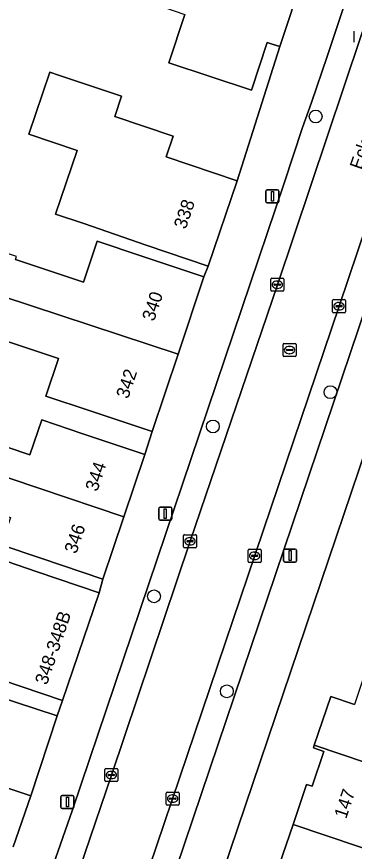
# Model space of a CAD drawing. Extents: x 161248 to 161848, y 384871 to 385383.
# Drawn here: x 161677.3 to 161703.1, y 385134.6 to 385198.5 of the extents above; entities that cross this region are included whole.
import ezdxf

# ---------------------------------------------------------------- set-up
doc = ezdxf.new("R2010")
doc.units = 0
for name, color, linetype in [('IMGEO_Boom', 7, 'Continuous'), ('IMGEO_Erf', 7, 'Continuous'), ('IMGEO_Kolk', 7, 'Continuous'), ('IMGEO_Lichtmast', 7, 'Continuous'), ('IMGEO_Openbare_ruimte_label', 7, 'Continuous'), ('IMGEO_Pand', 7, 'Continuous'), ('IMGEO_Pand_nummerreeks', 7, 'Continuous'), ('IMGEO_Parkeervlak_open', 7, 'Continuous'), ('IMGEO_Rijbaan_lokaal_open', 7, 'Continuous'), ('IMGEO_Rioolput', 7, 'Continuous'), ('IMGEO_Voetpad_open', 7, 'Continuous')]:
    doc.layers.add(name, color=color, linetype=linetype)

msp = doc.modelspace()

# ---------------------------------------------------------------- linework, layer by layer
at = {"layer": 'IMGEO_Boom'}
for centre in [(161700.123, 385190.814), (161701.249, 385169.718), (161692.262, 385167.093), (161687.765, 385154.095), (161693.328, 385146.828)]:
    msp.add_circle(centre, 0.489, dxfattribs=at)
at = {"layer": 'IMGEO_Erf'}
for points in [[(161716.761, 385203.237), (161713.874, 385194.656), (161692.987, 385132.903), (161685.988, 385111.881), (161685.953, 385111.597), (161685.943, 385111.311), (161685.959, 385111.025), (161686, 385110.742), (161686.067, 385110.463), (161686.158, 385110.192), (161686.273, 385109.93), (161686.411, 385109.679), (161686.571, 385109.441), (161686.751, 385109.219), (161686.951, 385109.014), (161687.168, 385108.827), (161687.328, 385108.709), (161688.164, 385108.472), (161708.734, 385102.628)], [(161677.175, 385179.873), (161682.375, 385178.135), (161683.424, 385181.275), (161686.835, 385180.135), (161691.577, 385178.551), (161691.909, 385179.369), (161687.173, 385180.971), (161682.387, 385182.613), (161680.244, 385183.345), (161681.886, 385188.2), (161678.19, 385189.462), (161679.798, 385194.216), (161680.549, 385193.962), (161685.285, 385192.36), (161684.763, 385190.817), (161689.215, 385189.311), (161688.684, 385187.74), (161694.119, 385185.902), (161697.38, 385196.166), (161696.792, 385196.36), (161696.421, 385196.482), (161695.215, 385192.826), (161688.899, 385194.91), (161690.124, 385198.622)], [(161673.128, 385166.659), (161678.281, 385164.927), (161679.177, 385167.594), (161682.314, 385166.54), (161687.053, 385164.948), (161687.619, 385166.709), (161682.877, 385168.294), (161679.498, 385169.423), (161680.453, 385172.283), (161675.16, 385174.052)], [(161674.951, 385157.293), (161678.841, 385155.97), (161683.574, 385154.36), (161683.851, 385155.417), (161679.112, 385157.009), (161676.089, 385158.024)], [(161675.604, 385146.508), (161680.354, 385144.948), (161680.771, 385146.118), (161676.038, 385147.728)], [(161697.337, 385133.518), (161698.389, 385136.631), (161699.427, 385139.705), (161699.839, 385139.567), (161700.735, 385142.22), (161699.943, 385142.488), (161700.014, 385142.697), (161701.272, 385146.421), (161703.084, 385145.809)], [(161676.989, 385134.917), (161678.348, 385138.839), (161674.092, 385140.237)]]:
    msp.add_lwpolyline(points, dxfattribs=at)
at = {"layer": 'IMGEO_Kolk'}
for p, q in [((161703.07, 385196.503), (161703.07, 385197.355)), ((161696.688, 385177.515), (161696.688, 385178.367)), ((161696.763, 385178.441), (161697.615, 385178.441)), ((161696.947, 385177.935), (161696.947, 385177.947)), ((161697.385, 385177.898), (161696.987, 385177.898)), ((161696.99, 385177.984), (161697.388, 385177.984)), ((161697.176, 385178.221), (161697.201, 385178.221)), ((161697.431, 385177.947), (161697.431, 385177.935)), ((161697.689, 385178.367), (161697.689, 385177.515)), ((161697.615, 385177.441), (161696.763, 385177.441)), ((161697.199, 385177.661), (161697.174, 385177.661)), ((161701.403, 385175.871), (161701.403, 385176.723)), ((161701.478, 385176.797), (161702.33, 385176.797)), ((161701.891, 385176.577), (161701.916, 385176.577)), ((161702.404, 385176.723), (161702.404, 385175.871)), ((161701.662, 385176.291), (161701.662, 385176.303)), ((161702.1, 385176.254), (161701.702, 385176.254)), ((161701.705, 385176.34), (161702.103, 385176.34)), ((161701.914, 385176.017), (161701.889, 385176.017)), ((161702.146, 385176.303), (161702.146, 385176.291)), ((161702.33, 385175.797), (161701.478, 385175.797)), ((161690.016, 385157.887), (161690.016, 385158.739)), ((161690.091, 385158.813), (161690.943, 385158.813)), ((161691.017, 385158.739), (161691.017, 385157.887)), ((161690.275, 385158.307), (161690.275, 385158.319)), ((161690.713, 385158.27), (161690.315, 385158.27)), ((161690.318, 385158.356), (161690.716, 385158.356)), ((161690.527, 385158.033), (161690.502, 385158.033)), ((161690.504, 385158.593), (161690.529, 385158.593)), ((161690.759, 385158.319), (161690.759, 385158.307)), ((161690.943, 385157.813), (161690.091, 385157.813)), ((161694.953, 385156.767), (161694.953, 385157.619)), ((161695.028, 385157.693), (161695.88, 385157.693)), ((161695.441, 385157.473), (161695.466, 385157.473)), ((161695.954, 385157.619), (161695.954, 385156.767)), ((161695.212, 385157.187), (161695.212, 385157.199)), ((161695.65, 385157.15), (161695.252, 385157.15)), ((161695.255, 385157.236), (161695.653, 385157.236)), ((161695.464, 385156.913), (161695.439, 385156.913)), ((161695.696, 385157.199), (161695.696, 385157.187)), ((161695.88, 385156.693), (161695.028, 385156.693)), ((161683.999, 385139.995), (161683.999, 385140.847)), ((161684.074, 385140.921), (161684.926, 385140.921)), ((161685, 385140.847), (161685, 385139.995)), ((161684.258, 385140.415), (161684.258, 385140.427)), ((161684.696, 385140.378), (161684.298, 385140.378)), ((161684.301, 385140.464), (161684.699, 385140.464)), ((161684.51, 385140.141), (161684.485, 385140.141)), ((161684.487, 385140.701), (161684.512, 385140.701)), ((161684.742, 385140.427), (161684.742, 385140.415)), ((161684.926, 385139.921), (161684.074, 385139.921)), ((161688.682, 385138.187), (161688.682, 385139.039)), ((161688.757, 385139.113), (161689.609, 385139.113)), ((161689.17, 385138.893), (161689.195, 385138.893)), ((161689.683, 385139.039), (161689.683, 385138.187)), ((161688.941, 385138.607), (161688.941, 385138.619)), ((161689.379, 385138.57), (161688.981, 385138.57)), ((161688.984, 385138.656), (161689.382, 385138.656)), ((161689.193, 385138.333), (161689.168, 385138.333)), ((161689.425, 385138.619), (161689.425, 385138.607)), ((161689.609, 385138.113), (161688.757, 385138.113))]:
    msp.add_line(p, q, dxfattribs=at)
for points in [[(161703.07, 385196.503), (161703.07, 385197.355)], [(161696.688, 385177.515), (161696.688, 385178.367)], [(161696.763, 385178.441), (161697.615, 385178.441)], [(161697.689, 385178.367), (161697.689, 385177.515)], [(161697.615, 385177.441), (161696.763, 385177.441)], [(161701.403, 385175.871), (161701.403, 385176.723)], [(161701.478, 385176.797), (161702.33, 385176.797)], [(161702.404, 385176.723), (161702.404, 385175.871)], [(161702.33, 385175.797), (161701.478, 385175.797)], [(161690.016, 385157.887), (161690.016, 385158.739)], [(161690.091, 385158.813), (161690.943, 385158.813)], [(161691.017, 385158.739), (161691.017, 385157.887)], [(161690.943, 385157.813), (161690.091, 385157.813)], [(161694.953, 385156.767), (161694.953, 385157.619)], [(161695.028, 385157.693), (161695.88, 385157.693)], [(161695.954, 385157.619), (161695.954, 385156.767)], [(161695.88, 385156.693), (161695.028, 385156.693)], [(161683.999, 385139.995), (161683.999, 385140.847)], [(161684.074, 385140.921), (161684.926, 385140.921)], [(161685, 385140.847), (161685, 385139.995)], [(161684.926, 385139.921), (161684.074, 385139.921)], [(161688.682, 385138.187), (161688.682, 385139.039)], [(161688.757, 385139.113), (161689.609, 385139.113)], [(161689.683, 385139.039), (161689.683, 385138.187)], [(161689.609, 385138.113), (161688.757, 385138.113)]]:
    msp.add_lwpolyline(points, dxfattribs=at)
for centre, radius, start, end in [((161696.765, 385178.365), 0.0765, 91.55205, 178.44795), ((161696.765, 385178.365), 0.0765, 91.55205, 178.44795), ((161696.987, 385177.944), 0.0403, 85.87752, 175.75265), ((161696.984, 385177.934), 0.0366, 178.93798, 274.71019), ((161697.388, 385177.941), 0.043, 264.86636, 352.45326), ((161697.392, 385177.946), 0.0386, 1.73085, 96.63898), ((161697.613, 385178.365), 0.0765, 1.55205, 88.44795), ((161697.613, 385178.365), 0.0765, 1.55205, 88.44795), ((161696.765, 385177.517), 0.0765, 181.55205, 268.44795), ((161696.765, 385177.517), 0.0765, 181.55205, 268.44795), ((161697.613, 385177.517), 0.0765, 271.55205, 358.44795), ((161697.613, 385177.517), 0.0765, 271.55205, 358.44795), ((161701.48, 385176.721), 0.0765, 91.55205, 178.44795), ((161701.48, 385176.721), 0.0765, 91.55205, 178.44795), ((161702.328, 385176.721), 0.0765, 1.55205, 88.44795), ((161702.328, 385176.721), 0.0765, 1.55205, 88.44795), ((161701.702, 385176.3), 0.0403, 85.87752, 175.75265), ((161701.699, 385176.29), 0.0366, 178.93798, 274.71019), ((161702.103, 385176.297), 0.043, 264.86636, 352.45326), ((161702.107, 385176.302), 0.0386, 1.73085, 96.63898), ((161701.48, 385175.873), 0.0765, 181.55205, 268.44795), ((161701.48, 385175.873), 0.0765, 181.55205, 268.44795), ((161702.328, 385175.873), 0.0765, 271.55205, 358.44795), ((161702.328, 385175.873), 0.0765, 271.55205, 358.44795), ((161690.093, 385158.737), 0.0765, 91.55205, 178.44795), ((161690.093, 385158.737), 0.0765, 91.55205, 178.44795), ((161690.941, 385158.737), 0.0765, 1.55205, 88.44795), ((161690.941, 385158.737), 0.0765, 1.55205, 88.44795), ((161690.315, 385158.316), 0.0403, 85.87752, 175.75265), ((161690.312, 385158.306), 0.0366, 178.93798, 274.71019), ((161690.716, 385158.313), 0.043, 264.86636, 352.45326), ((161690.72, 385158.318), 0.0386, 1.73085, 96.63898), ((161690.093, 385157.889), 0.0765, 181.55205, 268.44795), ((161690.093, 385157.889), 0.0765, 181.55205, 268.44795), ((161690.941, 385157.889), 0.0765, 271.55205, 358.44795), ((161690.941, 385157.889), 0.0765, 271.55205, 358.44795), ((161695.03, 385157.617), 0.0765, 91.55205, 178.44795), ((161695.03, 385157.617), 0.0765, 91.55205, 178.44795), ((161695.878, 385157.617), 0.0765, 1.55205, 88.44795), ((161695.878, 385157.617), 0.0765, 1.55205, 88.44795), ((161695.03, 385156.769), 0.0765, 181.55205, 268.44795), ((161695.03, 385156.769), 0.0765, 181.55205, 268.44795), ((161695.252, 385157.196), 0.0403, 85.87752, 175.75265), ((161695.249, 385157.186), 0.0366, 178.93798, 274.71019), ((161695.653, 385157.193), 0.043, 264.86636, 352.45326), ((161695.657, 385157.198), 0.0386, 1.73085, 96.63898), ((161695.878, 385156.769), 0.0765, 271.55205, 358.44795), ((161695.878, 385156.769), 0.0765, 271.55205, 358.44795), ((161684.076, 385140.845), 0.0765, 91.55205, 178.44795), ((161684.076, 385140.845), 0.0765, 91.55205, 178.44795), ((161684.924, 385140.845), 0.0765, 1.55205, 88.44795), ((161684.924, 385140.845), 0.0765, 1.55205, 88.44795), ((161684.298, 385140.424), 0.0403, 85.87752, 175.75265), ((161684.295, 385140.414), 0.0366, 178.93798, 274.71019), ((161684.699, 385140.421), 0.043, 264.86636, 352.45326), ((161684.703, 385140.426), 0.0386, 1.73085, 96.63898), ((161684.076, 385139.997), 0.0765, 181.55205, 268.44795), ((161684.076, 385139.997), 0.0765, 181.55205, 268.44795), ((161684.924, 385139.997), 0.0765, 271.55205, 358.44795), ((161684.924, 385139.997), 0.0765, 271.55205, 358.44795), ((161688.759, 385139.037), 0.0765, 91.55205, 178.44795), ((161688.759, 385139.037), 0.0765, 91.55205, 178.44795), ((161689.607, 385139.037), 0.0765, 1.55205, 88.44795), ((161689.607, 385139.037), 0.0765, 1.55205, 88.44795), ((161688.981, 385138.616), 0.0403, 85.87752, 175.75265), ((161688.978, 385138.606), 0.0366, 178.93798, 274.71019), ((161689.382, 385138.613), 0.043, 264.86636, 352.45326), ((161689.386, 385138.618), 0.0386, 1.73085, 96.63898), ((161688.759, 385138.189), 0.0765, 181.55205, 268.44795), ((161688.759, 385138.189), 0.0765, 181.55205, 268.44795), ((161689.607, 385138.189), 0.0765, 271.55205, 358.44795), ((161689.607, 385138.189), 0.0765, 271.55205, 358.44795)]:
    msp.add_arc(centre, radius, start, end, dxfattribs=at)
for centre, major_axis, ratio, start_param, end_param in [((161697.175, 385177.941), (-0.387, 0.002), 0.722429, 4.712389, 7.853982), ((161697.2, 385177.941), (-0.39, 0.002), 0.717154, 1.570796, 4.712389), ((161701.89, 385176.297), (-0.387, 0.002), 0.722429, 4.712389, 7.853982), ((161701.915, 385176.297), (-0.39, 0.002), 0.717154, 1.570796, 4.712389), ((161690.503, 385158.313), (-0.387, 0.002), 0.722429, 4.712389, 7.853982), ((161690.528, 385158.313), (-0.39, 0.002), 0.717154, 1.570796, 4.712389), ((161695.44, 385157.193), (-0.387, 0.002), 0.722429, 4.712389, 7.853982), ((161695.465, 385157.193), (-0.39, 0.002), 0.717154, 1.570796, 4.712389), ((161684.486, 385140.421), (-0.387, 0.002), 0.722429, 4.712389, 7.853982), ((161684.511, 385140.421), (-0.39, 0.002), 0.717154, 1.570796, 4.712389), ((161689.169, 385138.613), (-0.387, 0.002), 0.722429, 4.712389, 7.853982), ((161689.194, 385138.613), (-0.39, 0.002), 0.717154, 1.570796, 4.712389)]:
    msp.add_ellipse(centre, major_axis=major_axis, ratio=ratio, start_param=start_param, end_param=end_param, dxfattribs=at)
at = {"layer": 'IMGEO_Lichtmast'}
for p, q in [((161696.314, 385184.308), (161696.314, 385185.108)), ((161696.314, 385185.108), (161696.314, 385184.308)), ((161696.414, 385185.208), (161697.204, 385185.208)), ((161697.204, 385185.208), (161696.414, 385185.208)), ((161697.304, 385185.108), (161697.304, 385184.308)), ((161697.304, 385184.308), (161697.304, 385185.108)), ((161697.204, 385184.208), (161696.414, 385184.208)), ((161696.414, 385184.208), (161697.204, 385184.208)), ((161688.128, 385160.025), (161688.128, 385160.825)), ((161688.128, 385160.825), (161688.128, 385160.025)), ((161688.228, 385160.925), (161689.018, 385160.925)), ((161689.018, 385160.925), (161688.228, 385160.925)), ((161689.118, 385160.825), (161689.118, 385160.025)), ((161689.118, 385160.025), (161689.118, 385160.825)), ((161689.018, 385159.925), (161688.228, 385159.925)), ((161688.228, 385159.925), (161689.018, 385159.925)), ((161697.669, 385156.816), (161697.669, 385157.616)), ((161697.669, 385157.616), (161697.669, 385156.816)), ((161697.769, 385157.716), (161698.559, 385157.716)), ((161698.559, 385157.716), (161697.769, 385157.716)), ((161698.659, 385157.616), (161698.659, 385156.816)), ((161698.659, 385156.816), (161698.659, 385157.616)), ((161698.559, 385156.716), (161697.769, 385156.716)), ((161697.769, 385156.716), (161698.559, 385156.716)), ((161680.644, 385137.95), (161680.644, 385138.75)), ((161680.644, 385138.75), (161680.644, 385137.95)), ((161680.744, 385138.85), (161681.534, 385138.85)), ((161681.534, 385138.85), (161680.744, 385138.85)), ((161681.634, 385138.75), (161681.634, 385137.95)), ((161681.634, 385137.95), (161681.634, 385138.75)), ((161681.534, 385137.85), (161680.744, 385137.85)), ((161680.744, 385137.85), (161681.534, 385137.85))]:
    msp.add_line(p, q, dxfattribs=at)
for points in [[(161696.734, 385185.083), (161696.884, 385185.083), (161696.884, 385184.333), (161696.734, 385184.333), (161696.734, 385185.083)], [(161688.548, 385160.8), (161688.698, 385160.8), (161688.698, 385160.05), (161688.548, 385160.05), (161688.548, 385160.8)], [(161698.089, 385157.591), (161698.239, 385157.591), (161698.239, 385156.841), (161698.089, 385156.841), (161698.089, 385157.591)], [(161681.064, 385138.725), (161681.214, 385138.725), (161681.214, 385137.975), (161681.064, 385137.975), (161681.064, 385138.725)]]:
    msp.add_lwpolyline(points, dxfattribs=at)
for centre, start, end in [((161696.414, 385185.108), 90, 180), ((161696.414, 385185.108), 90, 180), ((161697.204, 385185.108), 0, 90), ((161697.204, 385185.108), 360, 90), ((161696.414, 385184.308), 180, 270), ((161696.414, 385184.308), 180, 270), ((161697.204, 385184.308), 270, 0), ((161697.204, 385184.308), 270, 0), ((161688.228, 385160.825), 90, 180), ((161688.228, 385160.825), 90, 180), ((161689.018, 385160.825), 0, 90), ((161689.018, 385160.825), 360, 90), ((161688.228, 385160.025), 180, 270), ((161688.228, 385160.025), 180, 270), ((161689.018, 385160.025), 270, 0), ((161689.018, 385160.025), 270, 0), ((161697.769, 385157.616), 90, 180), ((161697.769, 385157.616), 90, 180), ((161698.559, 385157.616), 0, 90), ((161698.559, 385157.616), 360, 90), ((161697.769, 385156.816), 180, 270), ((161697.769, 385156.816), 180, 270), ((161698.559, 385156.816), 270, 0), ((161698.559, 385156.816), 270, 0), ((161680.744, 385138.75), 90, 180), ((161680.744, 385138.75), 90, 180), ((161681.534, 385138.75), 0, 90), ((161681.534, 385138.75), 360, 90), ((161680.744, 385137.95), 180, 270), ((161680.744, 385137.95), 180, 270), ((161681.534, 385137.95), 270, 0), ((161681.534, 385137.95), 270, 0)]:
    msp.add_arc(centre, 0.1, start, end, dxfattribs=at)
at = {"layer": 'IMGEO_Pand'}
for points in [[(161699.175, 385201.588), (161694.485, 385203.318), (161690.872, 385204.651), (161688.364, 385208.37), (161683.375, 385205.005), (161686.944, 385199.713), (161690.124, 385198.622), (161688.899, 385194.91), (161695.215, 385192.826), (161696.421, 385196.482), (161696.792, 385196.36), (161697.38, 385196.166)], [(161694.119, 385185.902), (161688.684, 385187.74), (161689.215, 385189.311), (161684.763, 385190.817), (161685.285, 385192.36), (161680.549, 385193.962), (161679.798, 385194.216), (161678.19, 385189.462), (161681.886, 385188.2), (161680.244, 385183.345), (161682.387, 385182.613), (161687.173, 385180.971), (161691.909, 385179.369)], [(161691.577, 385178.551), (161686.835, 385180.135), (161683.424, 385181.275), (161682.375, 385178.135), (161677.175, 385179.873), (161677.249, 385180.096), (161674.732, 385180.937), (161673.709, 385177.876), (161676.163, 385177.056), (161689.598, 385172.63)], [(161689.598, 385172.63), (161676.163, 385177.056), (161675.327, 385174.553), (161675.16, 385174.052), (161680.453, 385172.283), (161679.498, 385169.423), (161682.877, 385168.294), (161687.619, 385166.709)], [(161687.053, 385164.948), (161682.314, 385166.54), (161679.177, 385167.594), (161678.281, 385164.927), (161673.128, 385166.659), (161672.423, 385164.561), (161685.452, 385160.182)], [(161685.452, 385160.182), (161672.423, 385164.561), (161671.526, 385161.889), (161676.793, 385160.12), (161676.089, 385158.024), (161679.112, 385157.009), (161683.851, 385155.417)], [(161683.574, 385154.36), (161678.841, 385155.97), (161674.951, 385157.293), (161673.114, 385157.918), (161671.111, 385158.6), (161668.426, 385150.708), (161670.883, 385149.872), (161670.764, 385149.522), (161671.476, 385149.279), (161676.038, 385147.728), (161680.771, 385146.118)], [(161680.354, 385144.948), (161675.604, 385146.508), (161671.654, 385147.805), (161670.397, 385143.977), (161669.323, 385144.33), (161669.102, 385143.655), (161667.285, 385144.164), (161666.91, 385144.269), (161666.321, 385142.043), (161668.79, 385140.562), (161673.673, 385138.958), (161673.787, 385139.306), (161674.092, 385140.237), (161678.348, 385138.839)], [(161710.053, 385146.023), (161709.779, 385146.116), (161708.6, 385146.514), (161703.863, 385148.115), (161703.084, 385145.809), (161701.272, 385146.421), (161700.014, 385142.697), (161707.998, 385140), (161712.875, 385138.352), (161712.968, 385138.321), (161713.106, 385138.73), (161713.864, 385140.972), (161715.628, 385140.376), (161716.66, 385143.429), (161716.211, 385143.58), (161709.943, 385145.699)], [(161707.998, 385140), (161700.014, 385142.697), (161699.943, 385142.488), (161700.735, 385142.22), (161699.839, 385139.567), (161699.427, 385139.705), (161698.389, 385136.631), (161705.884, 385134.096), (161706.982, 385137.345), (161711.965, 385135.662), (161712.843, 385138.258), (161712.875, 385138.352)], [(161705.884, 385134.096), (161698.389, 385136.631), (161697.337, 385133.518), (161697.819, 385133.355), (161696.839, 385130.456), (161708.622, 385126.221), (161709.418, 385128.578), (161707.017, 385129.389), (161708.222, 385132.954), (161705.777, 385133.78)]]:
    msp.add_lwpolyline(points, close=True, dxfattribs=at)
at = {"layer": 'IMGEO_Parkeervlak_open'}
for points in [[(161676.761, 385117.516), (161678.025, 385121.29), (161684.5, 385140.421), (161690.517, 385158.313), (161697.189, 385177.941), (161703.571, 385196.929), (161706.035, 385204.164), (161709.434, 385213.92), (161709.972, 385215.524), (161712.682, 385222.889), (161713.651, 385225.556), (161720.449, 385244.037), (161722.626, 385250), (161726.678, 385261.096), (161733.029, 385278.466), (161739.471, 385296.017), (161740.815, 385299.728)], [(161739.782, 385298.62), (161738.417, 385297.998), (161737.81, 385297.45), (161730.055, 385276.02), (161728.45, 385271.788), (161724.343, 385260.467), (161723.07, 385256.974), (161720.533, 385250), (161718.722, 385245.02), (161706.349, 385211.281), (161704.317, 385205.403), (161700.995, 385195.418), (161699.788, 385191.873), (161699.123, 385189.971), (161697.7, 385185.702), (161681.519, 385137.762), (161680.062, 385133.527), (161675.862, 385121.175)], [(161711.262, 385204.123), (161709.084, 385197.99), (161708.275, 385195.191), (161701.904, 385176.297), (161682.752, 385119.581)], [(161689.475, 385133.35), (161710.973, 385197.055), (161713.281, 385203.539)]]:
    msp.add_lwpolyline(points, dxfattribs=at)
at = {"layer": 'IMGEO_Rijbaan_lokaal_open'}
msp.add_lwpolyline([(161714.842, 385213.729), (161709.972, 385215.524), (161709.434, 385213.92), (161706.035, 385204.164), (161703.571, 385196.929), (161697.189, 385177.941), (161690.517, 385158.313), (161684.5, 385140.421), (161678.025, 385121.29), (161676.761, 385117.516), (161676.671, 385117.271), (161681.379, 385115.574), (161681.417, 385115.679), (161682.752, 385119.581), (161701.904, 385176.297), (161708.275, 385195.191), (161709.084, 385197.99), (161711.262, 385204.123), (161714.147, 385211.871)], close=True, dxfattribs=at)
at = {"layer": 'IMGEO_Rioolput'}
for p, q in [((161697.622, 385172.515), (161697.622, 385173.367)), ((161697.697, 385173.441), (161698.549, 385173.441)), ((161698.623, 385173.367), (161698.623, 385172.515)), ((161697.881, 385172.935), (161697.881, 385172.947)), ((161698.319, 385172.898), (161697.921, 385172.898)), ((161697.924, 385172.984), (161698.322, 385172.984)), ((161698.11, 385173.221), (161698.135, 385173.221)), ((161698.365, 385172.947), (161698.365, 385172.935)), ((161698.549, 385172.441), (161697.697, 385172.441)), ((161698.133, 385172.661), (161698.108, 385172.661))]:
    msp.add_line(p, q, dxfattribs=at)
for points in [[(161697.622, 385172.515), (161697.622, 385173.367)], [(161697.697, 385173.441), (161698.549, 385173.441)], [(161698.623, 385173.367), (161698.623, 385172.515)], [(161698.549, 385172.441), (161697.697, 385172.441)]]:
    msp.add_lwpolyline(points, dxfattribs=at)
for centre, radius, start, end in [((161697.699, 385173.365), 0.0765, 91.55205, 178.44795), ((161697.699, 385173.365), 0.0765, 91.55205, 178.44795), ((161698.547, 385173.365), 0.0765, 1.55205, 88.44795), ((161698.547, 385173.365), 0.0765, 1.55205, 88.44795), ((161697.921, 385172.944), 0.0403, 85.87752, 175.75265), ((161697.918, 385172.934), 0.0366, 178.93798, 274.71019), ((161698.322, 385172.941), 0.043, 264.86636, 352.45326), ((161698.326, 385172.946), 0.0386, 1.73085, 96.63898), ((161697.699, 385172.517), 0.0765, 181.55205, 268.44795), ((161697.699, 385172.517), 0.0765, 181.55205, 268.44795), ((161698.547, 385172.517), 0.0765, 271.55205, 358.44795), ((161698.547, 385172.517), 0.0765, 271.55205, 358.44795)]:
    msp.add_arc(centre, radius, start, end, dxfattribs=at)
for centre, major_axis, ratio, start_param, end_param in [((161698.109, 385172.941), (-0.387, 0.002), 0.722429, 4.712389, 7.853982), ((161698.134, 385172.941), (-0.39, 0.002), 0.717154, 1.570796, 4.712389)]:
    msp.add_ellipse(centre, major_axis=major_axis, ratio=ratio, start_param=start_param, end_param=end_param, dxfattribs=at)
at = {"layer": 'IMGEO_Voetpad_open'}
for points in [[(161675.862, 385121.175), (161680.062, 385133.527), (161681.519, 385137.762), (161697.7, 385185.702), (161699.123, 385189.971), (161699.788, 385191.873), (161700.995, 385195.418), (161704.317, 385205.403), (161706.349, 385211.281), (161718.722, 385245.02), (161720.533, 385250), (161723.07, 385256.974), (161724.343, 385260.467), (161728.45, 385271.788), (161730.055, 385276.02), (161737.81, 385297.45), (161738.417, 385297.998), (161739.782, 385298.62)], [(161713.281, 385203.539), (161710.973, 385197.055), (161689.475, 385133.35)], [(161692.987, 385132.903), (161713.874, 385194.656), (161716.761, 385203.237)], [(161699.175, 385201.588), (161697.38, 385196.166), (161694.119, 385185.902), (161691.909, 385179.369), (161691.577, 385178.551), (161689.598, 385172.63), (161687.619, 385166.709), (161687.053, 385164.948), (161685.452, 385160.182), (161683.851, 385155.417), (161683.574, 385154.36), (161680.771, 385146.118), (161680.354, 385144.948), (161678.348, 385138.839), (161676.989, 385134.917)]]:
    msp.add_lwpolyline(points, dxfattribs=at)

# ---------------------------------------------------------------- texts
at = {"layer": 'IMGEO_Openbare_ruimte_label'}
msp.add_text('Eckartseweg Zuid', height=1, rotation=70.85863, dxfattribs=at).set_placement((161703.636, 385186.68))
at = {"layer": 'IMGEO_Pand_nummerreeks'}
for s, rotation, p in [('338', 71.31022, (161690.187, 385182.14)), ('340', 71.51862, (161687.762, 385175.086)), ('342', 71.51862, (161685.781, 385169.159)), ('344', 71.4299, (161683.424, 385162.062)), ('346', 71.4299, (161681.823, 385157.296)), ('348-348B', 71.21865, (161679.574, 385147.258)), ('147', 71.40773, (161702.445, 385137.016))]:
    msp.add_text(s, height=1, rotation=rotation, dxfattribs=at).set_placement(p)

doc.saveas('drawing.dxf')
